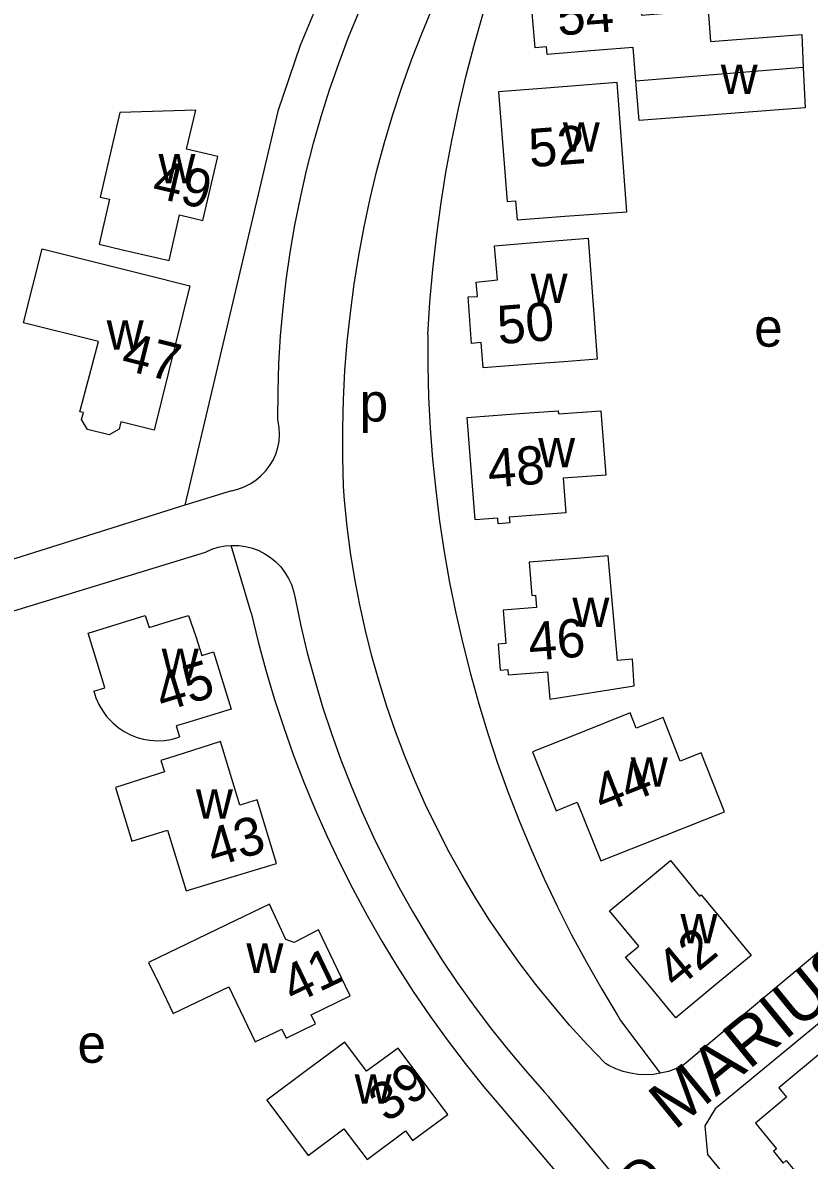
# Model space of a CAD drawing. Extents: x 156721 to 158827, y 386657 to 388950.
# Drawn here: x 158167.7 to 158250, y 387481.8 to 387600.8 of the extents above; entities that cross this region are included whole.
import ezdxf

# ---------------------------------------------------------------- set-up
doc = ezdxf.new("R2010")
doc.units = 0
for name, color, linetype in [('BLT_Basislijn', 7, 'Continuous'), ('BLT_Bebouwing', 7, 'Continuous'), ('BLT_Centroide', 7, 'Continuous'), ('BLT_Huisnummer', 7, 'Continuous'), ('BLT_Onderverdeling_panden', 7, 'Continuous'), ('BLT_Straatnaam', 7, 'Continuous'), ('BLT_Straatnaam_verkleind', 7, 'Continuous')]:
    doc.layers.add(name, color=color, linetype=linetype)

msp = doc.modelspace()

# ---------------------------------------------------------------- linework, layer by layer
at = {"layer": 'BLT_Basislijn'}
for p, q in [((158199.39, 387604.87), (158196.7, 387598.46)), ((158196.7, 387598.46), (158194.38, 387591.56)), ((158194.38, 387591.56), (158184.66, 387550.34)), ((158189.52, 387551.86), (158184.66, 387550.34)), ((158184.66, 387550.34), (158129.35, 387533.01)), ((158191.6, 387539.07), (158189.49, 387546.13)), ((158139.1, 387530.8), (158186.8, 387545.44)), ((158236.7, 387491.73), (158280.86, 387528.64)), ((158230.24, 387496.43), (158234.39, 387490.9)), ((158251.51, 387453.91), (158222.69, 387488.48)), ((158217.75, 387487.34), (158225, 387478.79))]:
    msp.add_line(p, q, dxfattribs=at)
for points in [[(158194.39, 387559.31), (158194.4, 387562.23), (158194.49, 387565.15), (158194.67, 387568.07), (158194.92, 387570.98), (158195.25, 387573.88), (158195.66, 387576.78), (158196.15, 387579.66), (158196.73, 387582.52), (158197.37, 387585.37), (158198.1, 387588.21), (158198.9, 387591.01), (158199.78, 387593.8), (158200.74, 387596.56), (158201.77, 387599.3), (158202.87, 387602), (158204.05, 387604.68), (158205.3, 387607.32), (158206.63, 387609.92), (158208.02, 387612.49), (158208.88, 387613.99)], [(158201.24, 387552.3), (158201.17, 387555.33), (158201.17, 387558.37), (158201.24, 387561.4), (158201.4, 387564.43), (158201.64, 387567.45), (158201.96, 387570.47), (158202.36, 387573.48), (158202.84, 387576.47), (158203.4, 387579.46), (158204.03, 387582.42), (158204.74, 387585.37), (158205.54, 387588.3), (158206.4, 387591.21), (158207.35, 387594.09), (158208.37, 387596.95), (158209.46, 387599.77), (158210.63, 387602.57), (158211.87, 387605.34), (158213.19, 387608.07), (158214.57, 387610.77), (158215.94, 387613.27)], [(158210.06, 387568.18), (158210.28, 387571.59), (158210.58, 387574.99), (158210.96, 387578.39), (158211.43, 387581.78), (158211.96, 387585.15), (158212.58, 387588.51), (158213.28, 387591.85), (158214.06, 387595.18), (158214.91, 387598.49), (158215.84, 387601.78), (158216.84, 387605.04), (158217.93, 387608.28), (158218.09, 387608.76)], [(158210.06, 387568.18), (158210.07, 387564.92), (158210.15, 387561.66), (158210.32, 387558.4), (158210.57, 387555.15), (158210.9, 387551.91), (158211.3, 387548.67), (158211.79, 387545.45), (158212.35, 387542.24), (158212.99, 387539.04), (158213.72, 387535.86), (158214.52, 387532.7), (158215.39, 387529.56), (158216.34, 387526.44), (158217.37, 387523.35), (158218.48, 387520.28), (158219.66, 387517.24), (158220.91, 387514.23), (158222.24, 387511.25), (158223.64, 387508.31), (158225.11, 387505.4), (158226.65, 387502.53), (158228.27, 387499.69), (158229.95, 387496.9), (158230.24, 387496.43)], [(158189.52, 387551.86), (158190.2, 387552.02), (158190.86, 387552.26), (158191.48, 387552.57), (158192.07, 387552.96), (158192.61, 387553.4), (158193.09, 387553.91), (158193.51, 387554.46), (158193.87, 387555.06), (158194.15, 387555.7), (158194.37, 387556.37), (158194.5, 387557.05), (158194.55, 387557.75), (158194.53, 387558.45), (158194.42, 387559.14), (158194.39, 387559.31)], [(158228.67, 387491.92), (158226.75, 387493.91), (158224.9, 387495.95), (158223.1, 387498.05), (158221.36, 387500.2), (158219.69, 387502.39), (158218.08, 387504.64), (158216.53, 387506.93), (158215.06, 387509.26), (158213.65, 387511.64), (158212.31, 387514.05), (158211.04, 387516.51), (158209.84, 387518.99), (158208.72, 387521.52), (158207.67, 387524.07), (158206.69, 387526.65), (158205.79, 387529.27), (158204.96, 387531.9), (158204.21, 387534.56), (158203.54, 387537.24), (158202.95, 387539.93), (158202.43, 387542.65), (158201.99, 387545.38), (158201.64, 387548.11), (158201.36, 387550.86), (158201.24, 387552.3)], [(158186.8, 387545.44), (158187.46, 387545.73), (158188.15, 387545.94), (158188.86, 387546.08), (158189.49, 387546.13)], [(158189.49, 387546.13), (158190.3, 387546.12), (158191.01, 387546.02), (158191.71, 387545.84), (158192.38, 387545.59), (158193.02, 387545.26), (158193.62, 387544.86), (158194.18, 387544.4), (158194.68, 387543.88), (158195.12, 387543.31), (158195.49, 387542.69), (158195.79, 387542.04), (158196.02, 387541.35), (158196.18, 387540.6)], [(158196.18, 387540.6), (158196.78, 387537.73), (158197.46, 387534.88), (158198.23, 387532.05), (158199.06, 387529.25), (158199.98, 387526.47), (158200.97, 387523.71), (158202.03, 387520.98), (158203.17, 387518.28), (158204.38, 387515.62), (158205.67, 387512.98), (158207.02, 387510.39), (158208.45, 387507.83), (158209.95, 387505.31), (158211.51, 387502.84), (158213.14, 387500.4), (158214.84, 387498.02), (158216.6, 387495.68), (158218.42, 387493.38), (158220.31, 387491.14), (158222.25, 387488.96), (158222.69, 387488.48)], [(158191.6, 387539.07), (158192.32, 387536.06), (158193.12, 387533.07), (158194, 387530.11), (158194.96, 387527.17), (158195.99, 387524.25), (158197.09, 387521.36), (158198.27, 387518.5), (158199.53, 387515.67), (158200.85, 387512.88), (158202.25, 387510.12), (158203.72, 387507.4), (158205.26, 387504.71), (158206.87, 387502.07), (158208.55, 387499.47), (158210.29, 387496.91), (158212.1, 387494.4), (158213.97, 387491.94), (158215.9, 387489.53), (158217.75, 387487.34)], [(158288.88, 387526.34), (158287.94, 387526.59), (158287.69, 387526.39), (158240.14, 387487.18), (158239.05, 387485.39), (158239.34, 387482.39), (158333.56, 387367.98), (158338.7, 387361.3), (158349.97, 387350.46), (158363.72, 387340.19), (158366.28, 387340.01), (158368.29, 387340.44), (158369.64, 387341.95), (158371.11, 387344.52), (158403.65, 387409.94)], [(158234.39, 387490.9), (158233.66, 387490.79), (158232.86, 387490.75), (158232.06, 387490.79), (158231.27, 387490.91), (158230.49, 387491.1), (158229.74, 387491.38), (158229.02, 387491.72), (158228.67, 387491.92)], [(158236.7, 387491.73), (158235.98, 387491.38), (158235.23, 387491.1), (158234.39, 387490.9)]]:
    msp.add_lwpolyline(points, dxfattribs=at)
at = {"layer": 'BLT_Bebouwing'}
for points in [[(158227.54, 387597.91), (158222.56, 387597.5), (158222.49, 387598.3), (158221.28, 387598.2), (158220.78, 387604.3), (158221.97, 387604.39), (158221.73, 387607.49), (158226.71, 387607.88), (158231.89, 387608.29), (158232.42, 387601.61), (158239.39, 387602.16), (158239.65, 387598.87), (158249.2, 387599.61), (158249.35, 387596.13)], [(158231.83, 387594.73), (158231.54, 387598.24), (158227.54, 387597.91)], [(158249.35, 387596.13), (158249.55, 387591.91), (158232.17, 387590.6), (158231.83, 387594.73)], [(158224.41, 387580.57), (158230.9, 387581.05), (158229.88, 387594.58), (158222.46, 387593.98), (158217.47, 387593.58), (158218.38, 387582.12), (158219.23, 387582.18), (158219.42, 387580.19), (158224.41, 387580.57)], [(158185.8, 387591.67), (158177.83, 387591.45), (158175.8, 387582.59), (158176.78, 387582.36), (158175.69, 387577.65), (158178.12, 387577.08), (158182.99, 387575.96), (158184.09, 387580.71), (158186.52, 387580.14), (158188.11, 387586.83), (158184.83, 387587.59), (158185.8, 387591.67)], [(158222.02, 387577.9), (158226.83, 387578.29), (158227.42, 387570.32), (158227.77, 387565.63), (158224.3, 387565.36), (158220.83, 387565.09), (158215.84, 387564.7), (158215.65, 387567.36), (158214.65, 387567.27), (158214.27, 387572.13), (158215.26, 387572.19), (158215.14, 387573.68), (158217.34, 387573.93), (158217.04, 387577.5), (158222.02, 387577.9)], [(158180.33, 387574.52), (158185.18, 387573.31), (158181.43, 387558.18), (158177.94, 387559.05), (158177.77, 387558.31), (158176.72, 387557.69), (158174.47, 387558.25), (158173.85, 387559.3), (158174.05, 387560.03), (158173.66, 387560.13), (158174.95, 387564.96), (158175.62, 387567.46), (158167.77, 387569.41), (158169.72, 387577.16), (158180.33, 387574.52)], [(158219.17, 387559.89), (158223.69, 387560.23), (158223.72, 387559.89), (158228.18, 387560.23), (158228.68, 387553.49), (158224.22, 387553.16), (158224.49, 387549.53), (158218.59, 387549.09), (158218.63, 387548.5), (158217.44, 387548.41), (158217.4, 387549), (158215.02, 387548.82), (158214.18, 387559.52), (158219.17, 387559.89)], [(158225.66, 387544.78), (158220.67, 387544.39), (158220.94, 387540.89), (158221.34, 387540.92), (158221.44, 387539.63), (158217.95, 387539.36), (158218.22, 387535.87), (158217.42, 387535.81), (158217.63, 387533.08), (158218.43, 387533.14), (158218.47, 387532.59), (158222.59, 387532.92), (158222.82, 387530.05), (158231.66, 387531.44), (158231.49, 387534.25), (158229.9, 387534.11), (158228.94, 387545.03), (158225.66, 387544.78)], [(158175.12, 387530.88), (158176.28, 387531.24), (158175.99, 387532.19), (158174.52, 387536.96), (158180.5, 387538.79), (158180.9, 387537.55), (158182.92, 387538.16), (158185.04, 387538.8), (158185.78, 387536.62), (158186.42, 387534.63), (158187.65, 387535), (158189.49, 387528.99), (158184.71, 387527.53), (158183.75, 387527.24), (158184.1, 387526.09)], [(158175.12, 387530.88), (158175.35, 387530.17), (158175.65, 387529.49), (158176.02, 387528.85), (158176.46, 387528.25), (158176.96, 387527.7), (158177.11, 387527.56)], [(158232.83, 387514.97), (158241.12, 387518.26), (158238.66, 387524.44), (158236.48, 387523.57), (158234.67, 387528.13), (158231.87, 387527.02), (158231.24, 387528.61), (158225.68, 387526.4), (158221.03, 387524.55), (158223.51, 387518.38), (158225.68, 387519.26), (158228.18, 387513.12), (158232.83, 387514.97)], [(158177.11, 387527.56), (158177.68, 387527.08), (158178.31, 387526.66), (158178.97, 387526.32), (158179.66, 387526.04), (158180.27, 387525.87)], [(158180.27, 387525.87), (158181, 387525.74), (158181.74, 387525.7), (158182.48, 387525.73), (158183.22, 387525.84), (158183.93, 387526.03), (158184.1, 387526.09)], [(158189.48, 387511.41), (158194.24, 387512.86), (158192.2, 387519.51), (158190.4, 387518.94), (158188.36, 387525.61), (158183.6, 387524.1), (158182.15, 387523.64), (158182.52, 387522.45), (158177.38, 387520.82), (158179.1, 387515.2), (158182.84, 387516.34), (158184.78, 387509.98), (158189.48, 387511.41)], [(158240.71, 387507.09), (158243.9, 387503.24), (158239.98, 387500), (158236.01, 387496.72), (158233.28, 387500), (158230.75, 387503.04), (158232.14, 387504.19), (158229.09, 387507.89), (158232.94, 387511.08), (158235.44, 387513.15), (158238.5, 387509.45), (158238.66, 387509.58), (158240.71, 387507.09)], [(158195.24, 387494.59), (158198.3, 387496.08), (158197.85, 387497.02), (158201.95, 387498.99), (158201.47, 387500), (158198.64, 387505.92), (158196.08, 387504.57), (158195.21, 387504.89), (158193.51, 387508.6), (158189.01, 387506.43), (158180.85, 387502.5), (158182.05, 387500), (158183.43, 387497.14), (158189.25, 387499.93), (158191.99, 387494.18), (158194.78, 387495.53), (158195.24, 387494.59)], [(158259.32, 387493.29), (158256.13, 387497.14), (158246.79, 387489.39), (158247.6, 387488.41), (158244.33, 387485.68), (158246.54, 387483.01), (158246.22, 387482.75), (158247.24, 387481.51), (158247.56, 387481.78), (158249.65, 387479.25), (158249.23, 387478.91), (158252.63, 387474.79), (158256.49, 387477.97), (158260.36, 387481.16), (158254.27, 387488.54), (158256.19, 387490.13), (158257.01, 387489.13), (158260.42, 387491.95), (158259.32, 387493.29)], [(158208.48, 387483.85), (158212.17, 387486.58), (158206.97, 387493.54), (158203.65, 387491.12), (158201.39, 387494.16), (158197.38, 387491.18), (158193.22, 387488.08), (158197.55, 387482.29), (158201.27, 387485.1), (158203.71, 387481.87), (158207.72, 387484.87), (158208.48, 387483.85)]]:
    msp.add_lwpolyline(points, dxfattribs=at)
at = {"layer": 'BLT_Onderverdeling_panden'}
msp.add_line((158249.35, 387596.13), (158231.83, 387594.73), dxfattribs=at)

# ---------------------------------------------------------------- texts
at = {"layer": 'BLT_Centroide'}
for s, p in [('w', (158240.71, 387593.38)), ('w', (158224.19, 387587.34)), ('w', (158181.89, 387584.03)), ('w', (158220.82, 387571.5)), ('e', (158244.21, 387566.93)), ('w', (158176.47, 387566.61)), ('p', (158202.94, 387559.1)), ('w', (158221.61, 387554.31)), ('w', (158225.19, 387537.59)), ('w', (158182.23, 387532.25)), ('w', (158231.3, 387520.88)), ('w', (158185.81, 387517.55)), ('w', (158236.5, 387504.5)), ('w', (158191.09, 387501.41)), ('e', (158173.42, 387492)), ('w', (158202.41, 387487.72))]:
    msp.add_text(s, height=4, dxfattribs=at).set_placement(p)
at = {"layer": 'BLT_Huisnummer'}
for s, rotation, p in [('54', 4.3089, (158223.71, 387599.48)), ('52', 4.3089, (158220.76, 387585.7)), ('49', 346.9839, (158181.08, 387582.63)), ('50', 4.462, (158217.47, 387567.18)), ('47', 346.0101, (158177.83, 387564.62)), ('48', 4.2703, (158216.47, 387552.18)), ('46', 4.5154, (158220.73, 387534.06)), ('45', 16.9671, (158182.32, 387528.68)), ('44', 21.6759, (158228.33, 387518.07)), ('43', 16.9716, (158187.65, 387512.44)), ('42', 39.5676, (158236.07, 387499.58)), ('41', 25.715, (158196.02, 387498.08)), ('39', 36.5177, (158205.8, 387485.64))]:
    msp.add_text(s, height=4, rotation=rotation, dxfattribs=at).set_placement(p)
at = {"layer": 'BLT_Straatnaam'}
msp.add_text('MARIUS OUBORGLAAN', height=5, rotation=39.24, dxfattribs=at).set_placement((158235.88, 387484.86))
at = {"layer": 'BLT_Straatnaam_verkleind'}
msp.add_text('FRANS SCHOENMAKERSPAD', height=4, rotation=44.5108, dxfattribs=at).set_placement((158181, 387426.61))

doc.saveas('drawing.dxf')
